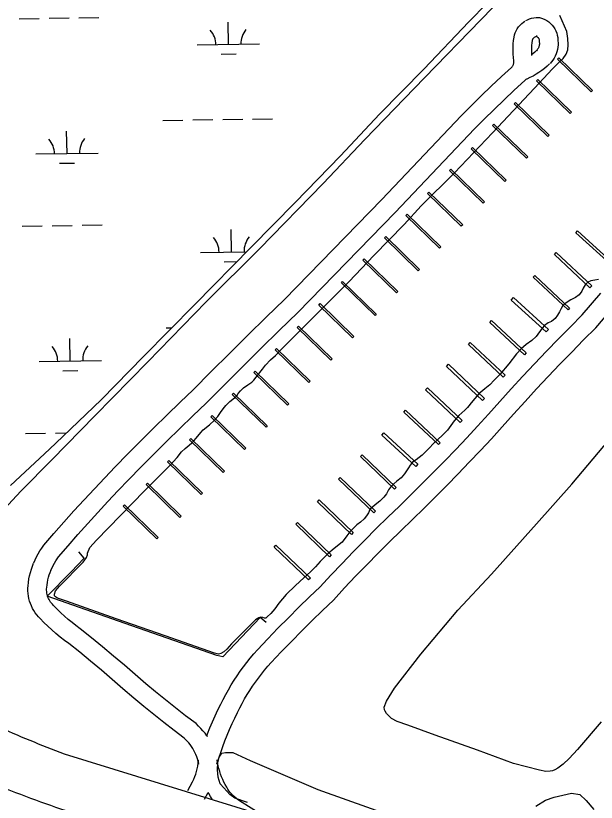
# Model space of a CAD drawing. Extents: x 3823584 to 3861785, y 301729 to 327625.
# Drawn here: x 3833950 to 3834881, y 322590 to 323851 of the extents above; entities that cross this region are included whole.
import ezdxf

# ---------------------------------------------------------------- set-up
doc = ezdxf.new("R2010")
doc.units = 0
for name, color, linetype in [('V-CHAN-DOCK', 7, 'Continuous'), ('V-ROAD-CNTR', 7, 'Continuous'), ('V-RRAP-FSHR', 7, 'Continuous'), ('V-TOPO-SHOR', 7, 'Continuous'), ('V-WETL-SWMP', 7, 'Continuous')]:
    doc.layers.add(name, color=color, linetype=linetype)

msp = doc.modelspace()

# ---------------------------------------------------------------- linework, layer by layer
at = {"layer": 'V-CHAN-DOCK'}
for points in [[(3834821, 323783.4), (3834875, 323730.9), (3834872.9, 323728.8), (3834818.9, 323781.2)], [(3834787.2, 323748.8), (3834841.2, 323696.3), (3834839.1, 323694.2), (3834785.1, 323746.6)], [(3834751.6, 323712.1), (3834805.6, 323659.7), (3834803.5, 323657.5), (3834749.5, 323709.9)], [(3834717, 323677), (3834771, 323624.6), (3834768.9, 323622.4), (3834714.8, 323674.8)], [(3834682.4, 323639.7), (3834736.5, 323587.3), (3834734.4, 323585.1), (3834680.3, 323637.6)], [(3834647.8, 323605), (3834701.9, 323552.6), (3834699.8, 323550.4), (3834645.7, 323602.9)], [(3834612.7, 323568.2), (3834666.8, 323515.8), (3834664.6, 323513.6), (3834610.6, 323566.1)], [(3834577.6, 323532.7), (3834631.7, 323480.2), (3834629.5, 323478), (3834575.5, 323530.5)], [(3834908.7, 323448.3), (3834848.4, 323503.1), (3834851.1, 323506.1), (3834911.4, 323451.2)], [(3834543.7, 323496.8), (3834597.7, 323444.3), (3834595.6, 323442.1), (3834541.6, 323494.6)], [(3834870.7, 323414.7), (3834813.8, 323467.9), (3834816.9, 323471.2), (3834873.8, 323417.9)], [(3834508.7, 323461.3), (3834562.7, 323408.8), (3834560.6, 323406.6), (3834506.6, 323459.1)], [(3834835.8, 323379.3), (3834780, 323431.9), (3834782.4, 323434.4), (3834838.3, 323381.9)], [(3834474.3, 323424.9), (3834528.3, 323372.4), (3834526.2, 323370.2), (3834472.2, 323422.7)], [(3834800.7, 323344), (3834744.5, 323395.1), (3834748.1, 323399.1), (3834804.3, 323348)], [(3834438.3, 323389.3), (3834492.3, 323336.8), (3834490.2, 323334.7), (3834436.2, 323387.1)], [(3834765.9, 323307.3), (3834710.3, 323359.1), (3834713.2, 323362.2), (3834768.8, 323310.4)], [(3834403.3, 323353.3), (3834457.3, 323300.8), (3834455.2, 323298.7), (3834401.2, 323351.1)], [(3834368.4, 323317.5), (3834422.4, 323265), (3834420.3, 323262.9), (3834366.3, 323315.3)], [(3834731.6, 323271.2), (3834675.9, 323323.6), (3834679, 323327), (3834734.8, 323274.6)], [(3834698.4, 323233.9), (3834640.9, 323288.6), (3834644.1, 323292), (3834701.6, 323237.4)], [(3834334.2, 323281.1), (3834388.2, 323228.7), (3834386.1, 323226.5), (3834332, 323278.9)], [(3834662.9, 323198.6), (3834607, 323251.2), (3834610.1, 323254.5), (3834665.9, 323201.9)], [(3834299.4, 323245.9), (3834353.5, 323193.5), (3834351.4, 323191.3), (3834297.3, 323243.7)], [(3834628, 323163.2), (3834572.4, 323215.5), (3834575.3, 323218.5), (3834630.8, 323166.3)], [(3834264.9, 323209.9), (3834319, 323157.5), (3834316.9, 323155.3), (3834262.8, 323207.8)], [(3834591.9, 323128.2), (3834537, 323178.6), (3834540.2, 323182.1), (3834595.1, 323131.7)], [(3834230.7, 323173), (3834284.8, 323120.6), (3834282.6, 323118.4), (3834228.6, 323170.9)], [(3834557.3, 323091.6), (3834502.8, 323143.9), (3834505.7, 323146.9), (3834560.2, 323094.5)], [(3834195.5, 323137.9), (3834249.5, 323085.5), (3834247.4, 323083.3), (3834193.4, 323135.8)], [(3834524.1, 323053.6), (3834467.4, 323107.7), (3834470.1, 323110.5), (3834526.8, 323056.4)], [(3834161.2, 323101.2), (3834215.2, 323048.7), (3834213.1, 323046.5), (3834159.1, 323099)], [(3834124.5, 323066.9), (3834178.5, 323014.4), (3834176.4, 323012.2), (3834122.4, 323064.7)], [(3834488.3, 323019.1), (3834434, 323071.4), (3834436.9, 323074.5), (3834491.2, 323022.1)], [(3834453.2, 322983.2), (3834399.1, 323035.4), (3834401.9, 323038.4), (3834456.1, 322986.2)], [(3834419.7, 322946.2), (3834364.6, 322998.7), (3834367.4, 323001.7), (3834422.5, 322949.2)]]:
    msp.add_lwpolyline(points, close=True, dxfattribs=at)
at = {"layer": 'V-ROAD-CNTR'}
for points in [[(3834767.9, 323843.2), (3834770.5, 323844.6), (3834773.9, 323846), (3834777.4, 323847), (3834781, 323847.7), (3834784.6, 323848.1), (3834789.9, 323848.1), (3834794.9, 323846.5), (3834798.4, 323845.1), (3834801.6, 323843.3), (3834804.7, 323841.2), (3834807.5, 323838.8), (3834810.1, 323836.1), (3834812.4, 323833.2), (3834814.4, 323830.1), (3834816.1, 323826.8), (3834817.5, 323823.3), (3834818.5, 323819.8), (3834819.2, 323816.1), (3834819.5, 323812.4), (3834819.4, 323810.3), (3834819.7, 323808.1), (3834819.7, 323804.3), (3834819.4, 323800.6), (3834818.9, 323796.9), (3834818, 323793.2), (3834816.8, 323789.7), (3834815.3, 323786.3), (3834813.5, 323783), (3834811.5, 323779.8), (3834809.2, 323776.9), (3834807.1, 323774.6)], [(3833979, 322973.8), (3833981, 322978.5), (3833983.4, 322983.3), (3833986, 322988), (3833988.8, 322992.7), (3833991.7, 322997.2), (3833995.1, 323001.8), (3834011.3, 323020.6), (3834027.2, 323038.8), (3834043.4, 323056.8), (3834059.7, 323074.7), (3834076.1, 323092.5), (3834092.7, 323110.1), (3834109.5, 323127.5), (3834129.9, 323148.5), (3834150.6, 323169.4), (3834171.4, 323190.2), (3834192.4, 323210.7), (3834213.5, 323231.1), (3834234.6, 323251), (3834263.5, 323280.2), (3834292.8, 323309.4), (3834322.1, 323338.5), (3834351.6, 323367.5), (3834381.1, 323396.1), (3834537, 323556.3), (3834664.2, 323690.4), (3834680.2, 323706.5), (3834696.4, 323722.4), (3834712.7, 323738), (3834729.2, 323753.5), (3834745.3, 323768.2), (3834746.1, 323769), (3834746.7, 323769.9), (3834747.3, 323770.8), (3834747.8, 323771.8), (3834748.2, 323772.9), (3834748.5, 323773.9), (3834748.7, 323775), (3834748.8, 323776.1), (3834748.8, 323777.3), (3834748.7, 323778.9), (3834748.1, 323783.8), (3834747.6, 323789.2), (3834747.5, 323794.7), (3834747.5, 323800.2), (3834747.8, 323805.7), (3834748.4, 323811.1), (3834749.2, 323816.8), (3834750, 323820.2), (3834751.1, 323823.7), (3834752.5, 323827), (3834754.3, 323830.2), (3834756.4, 323833.2), (3834758.8, 323836), (3834761.4, 323838.6), (3834764.2, 323840.9), (3834766.7, 323842.5)], [(3834777.9, 323787.5), (3834777.6, 323790.9), (3834777.5, 323795), (3834777.5, 323799.2), (3834777.7, 323803.4), (3834778.2, 323807.5), (3834778.7, 323811.4), (3834778.9, 323812.3), (3834779.2, 323813), (3834779.5, 323813.7), (3834779.8, 323814.4), (3834780.3, 323815), (3834780.8, 323815.6), (3834781.3, 323816.1), (3834781.9, 323816.6), (3834783.1, 323817.4)], [(3834781.9, 323816.7), (3834783.2, 323817.4), (3834783.9, 323817.7), (3834784.6, 323817.9), (3834785.4, 323818), (3834786.1, 323818.1), (3834785.3, 323818.1), (3834784.5, 323818.4), (3834785.2, 323818.1), (3834785.8, 323817.7), (3834786.4, 323817.3), (3834787, 323816.8), (3834787.6, 323816.3), (3834788, 323815.7), (3834788.4, 323815), (3834788.8, 323814.4), (3834789, 323813.7), (3834789.3, 323812.9), (3834789.4, 323812.2), (3834789.4, 323811.5), (3834789.4, 323809.1), (3834789.7, 323806.4), (3834789.7, 323805.2), (3834789.6, 323804), (3834789.4, 323802.8), (3834789.1, 323801.6), (3834788.7, 323800.4), (3834788.3, 323799.3), (3834787.7, 323798.3), (3834787, 323797.2), (3834786.3, 323796.3), (3834785, 323794.9)], [(3834785.9, 323795.8), (3834782.6, 323792.7), (3834779.3, 323790), (3834777.2, 323788.4)], [(3834806.2, 323773.7), (3834802.3, 323770.2), (3834798.1, 323766.6), (3834793.7, 323763.2), (3834789.1, 323760.1), (3834784.4, 323757.1), (3834779.6, 323754.3), (3834774.7, 323751.8), (3834769.6, 323749.5), (3834767.8, 323748.8)], [(3834006.5, 322961.8), (3834008.3, 322965.8), (3834010.1, 322969.5), (3834012, 322973.2), (3834014.2, 322976.7), (3834016.4, 322980.1), (3834018.6, 322983.2), (3834033.9, 323000.9), (3834049.7, 323018.9), (3834065.6, 323036.7), (3834081.7, 323054.4), (3834098, 323072), (3834114.5, 323089.4), (3834131.1, 323106.7), (3834151.4, 323127.6), (3834171.8, 323148.3), (3834192.4, 323168.8), (3834213.3, 323189.2), (3834234.2, 323209.3), (3834255.6, 323229.6), (3834284.8, 323259), (3834313.9, 323288.2), (3834343.2, 323317.2), (3834372.6, 323346), (3834402.3, 323374.9), (3834558.6, 323535.6), (3834685.7, 323669.5), (3834701.4, 323685.2), (3834717.3, 323700.8), (3834733.3, 323716.2), (3834749.6, 323731.4), (3834766.7, 323747), (3834769.3, 323749.9)], [(3834256.3, 322696), (3834257.5, 322699.2), (3834261.4, 322708.9), (3834265.5, 322718.6), (3834269.8, 322728.2), (3834274.3, 322737.7), (3834278.9, 322747), (3834282.7, 322754.7), (3834286.8, 322762.5), (3834291.1, 322770.2), (3834295.5, 322777.8), (3834300.2, 322785.2), (3834305, 322792.6), (3834310, 322799.8), (3834315.2, 322806.9), (3834320.6, 322813.9), (3834326.1, 322820.8), (3834331.8, 322827.5), (3834337.7, 322834), (3834354.1, 322851.5), (3834370.6, 322868.6), (3834387.3, 322885.6), (3834404.2, 322902.4), (3834421.2, 322919), (3834438.1, 322935), (3834455.4, 322953.8), (3834473.3, 322972.7), (3834491.4, 322991.5), (3834509.7, 323010.1), (3834528.1, 323028.5), (3834546.8, 323046.7), (3834565.5, 323064.7), (3834583.9, 323082.6), (3834602, 323100.6), (3834620.1, 323118.8), (3834638, 323137.1), (3834655.7, 323155.6), (3834673.3, 323174.2), (3834690.7, 323193), (3834708, 323211.8), (3834726.1, 323232.3), (3834744.6, 323252.7), (3834763.2, 323272.9), (3834782, 323293), (3834801, 323312.9), (3834820.2, 323332.6), (3834839.5, 323352.2), (3834858.5, 323371.1), (3834888.1, 323405.9)], [(3834272.8, 322651.5), (3834275.5, 322660.3), (3834278.7, 322669.7), (3834282, 322679), (3834285.5, 322688.3), (3834289.1, 322697.5), (3834293, 322706.6), (3834297.1, 322715.7), (3834301.3, 322724.6), (3834305.8, 322733.6), (3834309.5, 322741.1), (3834313.2, 322748.2), (3834317.1, 322755.3), (3834321.2, 322762.2), (3834325.5, 322769.1), (3834329.9, 322775.8), (3834334.5, 322782.4), (3834339.2, 322788.9), (3834344.2, 322795.3), (3834349.2, 322801.6), (3834354.5, 322807.8), (3834359.8, 322813.8), (3834375.8, 322830.8), (3834392.1, 322847.7), (3834408.6, 322864.5), (3834425.2, 322881), (3834442, 322897.4), (3834459.4, 322914), (3834477.3, 322933.3), (3834495, 322952), (3834512.9, 322970.6), (3834531, 322989), (3834549.2, 323007.2), (3834567.7, 323025.2), (3834586.4, 323043.1), (3834604.9, 323061.2), (3834623.2, 323079.4), (3834641.5, 323097.7), (3834659.5, 323116.2), (3834677.4, 323134.9), (3834695.2, 323153.7), (3834712.8, 323172.6), (3834730.3, 323191.7), (3834748.5, 323212.2), (3834766.8, 323232.4), (3834785.2, 323252.5), (3834803.8, 323272.4), (3834822.6, 323292.1), (3834841.6, 323311.6), (3834860.7, 323331), (3834880.5, 323350.7), (3834910.9, 323386.4)], [(3834243.6, 322651.6), (3834242.7, 322655.6), (3834241.7, 322659.2), (3834240.5, 322662.7), (3834239.1, 322666.1), (3834237.5, 322669.5), (3834235.8, 322672.8), (3834234, 322676), (3834231.9, 322679.1), (3834229.8, 322682.1), (3834227.4, 322685), (3834225, 322687.7), (3834222.4, 322690.4), (3834219.9, 322692.7), (3834204, 322704.7), (3834187.7, 322717.4), (3834171.4, 322730.3), (3834155.3, 322743.3), (3834139.2, 322756.6), (3834122, 322771.8), (3834104.8, 322786.6), (3834087.5, 322801.3), (3834070.1, 322815.7), (3834052.6, 322830.1), (3834035, 322844.1), (3834028.3, 322849.1), (3834021.4, 322854.6), (3834014.6, 322860.2), (3834008, 322866), (3834001.5, 322872), (3833995.2, 322878.2), (3833989.2, 322884.3), (3833986.6, 322887), (3833983.9, 322890.1), (3833981.4, 322893.5), (3833979.1, 322897), (3833977, 322900.6), (3833975.2, 322904.4), (3833973.6, 322908.2), (3833972.3, 322912.2), (3833971.2, 322916.2), (3833970.4, 322920.3), (3833969.9, 322924.5), (3833969.6, 322928.7), (3833969.6, 322932.8), (3833969.9, 322936.9), (3833970.5, 322942.3), (3833971.3, 322947.7), (3833972.4, 322952.9), (3833973.7, 322958.2), (3833975.2, 322963.4), (3833976.9, 322968.5), (3833978.8, 322973.2)], [(3834257.4, 322694.9), (3834256.6, 322696.1), (3834253.6, 322700.3), (3834250.3, 322704.3), (3834246.9, 322708.2), (3834243.3, 322711.9), (3834239.2, 322715.7), (3834222.3, 322728.5), (3834206.2, 322741), (3834190.2, 322753.7), (3834174.3, 322766.6), (3834158.7, 322779.5), (3834141.7, 322794.4), (3834124.3, 322809.4), (3834106.8, 322824.2), (3834089.2, 322838.9), (3834071.4, 322853.4), (3834053.3, 322867.8), (3834046.6, 322872.9), (3834040.3, 322877.9), (3834034.1, 322883), (3834028.1, 322888.3), (3834022.2, 322893.7), (3834016.4, 322899.4), (3834010.7, 322905.3), (3834008.8, 322907.3), (3834007.3, 322909), (3834005.9, 322910.8), (3834004.7, 322912.6), (3834003.6, 322914.6), (3834002.6, 322916.6), (3834001.8, 322918.7), (3834001, 322920.8), (3834000.5, 322923), (3834000, 322925.2), (3833999.7, 322927.4), (3833999.6, 322929.7), (3833999.6, 322931.9), (3833999.7, 322934.3), (3834000.2, 322938.3), (3834000.8, 322942.3), (3834001.7, 322946.4), (3834002.6, 322950.4), (3834003.8, 322954.3), (3834005.1, 322958.2), (3834006.7, 322962.4)], [(3834878.4, 322404), (3834455.8, 322534.8), (3834028, 322666.7)], [(3834226.3, 322608.4), (3834233.6, 322622.6), (3834235.5, 322626.6), (3834237.2, 322630.7), (3834238.7, 322634.9), (3834240, 322639.1), (3834241.1, 322643.4), (3834242.1, 322647.8), (3834242.8, 322652.2), (3834243.3, 322656.9)], [(3834243.8, 322650.7), (3834243.4, 322652.7)], [(3834272.9, 322651), (3834273.1, 322653.3)], [(3834346.4, 322568.4), (3834308.7, 322592.1), (3834305.9, 322594), (3834303.3, 322596.1), (3834300.8, 322598.2), (3834298.4, 322600.5), (3834296.2, 322603), (3834294, 322605.5), (3834292, 322608.1), (3834290.2, 322610.9), (3834288.4, 322613.9), (3834286, 322618), (3834283.9, 322622.1), (3834282, 322626.2), (3834280.2, 322630.5), (3834278.6, 322634.8), (3834277.1, 322639.2), (3834275.9, 322643.6), (3834274.8, 322648.1), (3834273.8, 322652.7), (3834273, 322657.5)], [(3834252.9, 322594.6), (3834258.5, 322605.5)], [(3834265.8, 322593.4), (3834264.9, 322594.7), (3834262.5, 322598.7), (3834259.7, 322603.7), (3834258.8, 322605.2)]]:
    msp.add_lwpolyline(points, dxfattribs=at)
for points in [[(3834028, 322666.7), (3833918.9, 322711.9), (3833773.3, 322788.5), (3833611.4, 322886.2), (3833470.2, 322994), (3833328.2, 323129.7), (3833228, 323245.6)], [(3833210.7, 323100), (3833277.1, 323029.9), (3833422.9, 322912.2), (3833667.5, 322740), (3833774.3, 322683.4), (3833925.7, 322614.9), (3834054.5, 322568.1), (3834158.2, 322534)], [(3834030.3, 322506.7), (3833873.4, 322570.2), (3833646.8, 322687), (3833491.9, 322793.7), (3833324.4, 322924.2), (3833185.3, 323057.7)]]:
    msp.add_spline(points, degree=3, dxfattribs=at)
at = {"layer": 'V-RRAP-FSHR'}
msp.add_lwpolyline([(3834351.6, 322877.7), (3834342, 322885.8), (3834282, 322823), (3834272.6, 322825.2), (3834136.2, 322872.5), (3834000.7, 322920.3), (3834038.7, 322959.1), (3834060, 322981.2), (3834051.3, 322991.1)], dxfattribs=at)
at = {"layer": 'V-TOPO-SHOR'}
for points in [[(3833941.6, 323097.9), (3834004.4, 323155.8), (3834025.5, 323176.1), (3834087.8, 323235.5), (3834155.1, 323304.7), (3834237.3, 323387.9), (3834327.6, 323480.1), (3834398.1, 323551.7), (3834470.9, 323626.3), (3834533.3, 323693.4), (3834604.7, 323765.1), (3834676.5, 323841), (3834735.4, 323901.8), (3834744.5, 323910.7), (3834748.5, 323915.6), (3834749.7, 323918.9), (3834750.3, 323921.8), (3834749, 323928.8), (3834747.5, 323943.6), (3834756.9, 323935), (3834765, 323928.1), (3834774, 323920.6), (3834782.7, 323911.9)], [(3834782.7, 323911.9), (3834774.3, 323912.6), (3834767.4, 323911.4), (3834762.1, 323910.5), (3834759.6, 323909.7), (3834754.6, 323905.6), (3834695.9, 323844.7), (3834605.5, 323751.4), (3834510.1, 323652.3), (3834443, 323582.2), (3834341.2, 323477.1), (3834255.4, 323392.4), (3834161.7, 323296.2), (3834076.9, 323209.1), (3834008.5, 323139.1), (3833958.2, 323088.6), (3833917.4, 323045.4)], [(3834358.6, 323299.2), (3834366.4, 323306.2), (3834374.9, 323314.8), (3834384.5, 323324.5), (3834427, 323366.9), (3834484.6, 323424.6), (3834524.5, 323466.7), (3834573.2, 323516), (3834600.4, 323546.2), (3834653.7, 323599), (3834714.6, 323663.2), (3834781.8, 323734.9), (3834810.9, 323765.9), (3834822.7, 323777.7), (3834827.7, 323782.6), (3834832.8, 323789.5), (3834835.3, 323796.5), (3834836.2, 323804.2), (3834835.2, 323814.7), (3834833.7, 323825.9), (3834822.4, 323851.6)], [(3834884.5, 323428.2), (3834878.5, 323427), (3834872.4, 323425.7), (3834867.6, 323423.7), (3834863.1, 323419.5), (3834860.1, 323414), (3834857.8, 323409.1), (3834853.4, 323403.3), (3834847.6, 323399.2), (3834840, 323395.5), (3834832.9, 323390.6), (3834827.3, 323386.2), (3834824.5, 323381.6), (3834822.1, 323376.4), (3834819, 323370.8), (3834814.9, 323365.4), (3834809.2, 323360.8), (3834803.8, 323358.4), (3834797.8, 323354.3), (3834794, 323349.8), (3834784.8, 323336.6), (3834777.8, 323330.2), (3834768.5, 323323.7), (3834760.4, 323316.6), (3834753.1, 323308.9), (3834740.6, 323292.9), (3834726.3, 323275.8), (3834717.3, 323266.4), (3834710.1, 323259.1), (3834702.2, 323252.7), (3834692.9, 323244.8), (3834686.1, 323237.1), (3834680.5, 323230.4), (3834676.4, 323225.2), (3834674.5, 323222.9), (3834670.1, 323218.2), (3834660.6, 323209.7), (3834653.2, 323201.2), (3834647.8, 323194), (3834642.5, 323186.5), (3834635.2, 323179), (3834626.2, 323170.9), (3834619.4, 323164.4), (3834613.6, 323157.9), (3834602, 323146.3), (3834592.3, 323139), (3834586.3, 323134.8), (3834582.4, 323130.3), (3834580.1, 323126.2), (3834576.9, 323121.2), (3834573.5, 323116.1), (3834568, 323110.2), (3834561.3, 323104.7), (3834556.2, 323100.2), (3834550.8, 323095.1), (3834547.6, 323090.5), (3834544.4, 323084.3), (3834540.6, 323078.9), (3834533.8, 323072.3), (3834526.6, 323066.9), (3834522, 323062.8), (3834517.9, 323059), (3834515.6, 323053.8), (3834512.8, 323049.1), (3834509, 323044.3), (3834503.1, 323039.1), (3834496.8, 323034.5), (3834485.7, 323023.1), (3834481.2, 323016.7), (3834473.7, 323006.7), (3834460.9, 322996.7), (3834450.7, 322988.1), (3834444.1, 322981.7), (3834438.4, 322975.8), (3834430.5, 322967.3), (3834422.6, 322959.3), (3834412.1, 322949.5), (3834398.7, 322937.4)], [(3834398.7, 322937.4), (3834383.7, 322922.7), (3834372.2, 322908.9), (3834365.5, 322899.8), (3834359.3, 322892.4), (3834353.5, 322886.9), (3834350.9, 322884.8), (3834349, 322884.8), (3834346.1, 322885.8), (3834343.3, 322886.3), (3834339.7, 322885.5), (3834334.7, 322882), (3834316.3, 322864.1), (3834296.3, 322843.9), (3834288.4, 322834.9), (3834284, 322831), (3834279.2, 322828.2), (3834275.4, 322827.4), (3834268.8, 322829), (3834189.6, 322856.6), (3834111, 322883.9), (3834031.6, 322911.9), (3834017.3, 322917), (3834013.6, 322919), (3834012.3, 322920.5), (3834012.3, 322923.5), (3834013.9, 322928.5), (3834020.3, 322936), (3834058, 322974.8), (3834063.5, 322982), (3834065, 322986.2), (3834065.4, 322989.1), (3834069.1, 322998.1), (3834079.8, 323010.1), (3834156.7, 323089.1), (3834196.8, 323129.2), (3834208.7, 323142.6), (3834215.7, 323151.4), (3834221.5, 323157.1), (3834228, 323162.3), (3834232.5, 323165.9), (3834235.8, 323169.1), (3834239.2, 323173.3), (3834246.8, 323182.9), (3834250.8, 323186.8), (3834260.9, 323195.2), (3834268.7, 323202.4), (3834274, 323208.2), (3834278.4, 323214.6), (3834282.7, 323220.8), (3834287.1, 323225.7), (3834293.4, 323232.2), (3834298.4, 323236), (3834301.5, 323238.8), (3834304.4, 323241.7), (3834307, 323245.3), (3834310.4, 323249.6), (3834315.3, 323254.2), (3834322.5, 323259.2), (3834328.4, 323263.2), (3834331.8, 323266.6), (3834335.8, 323271.5), (3834345.7, 323284.1), (3834350.7, 323290.7), (3834358.6, 323299.2)], [(3834888.9, 322718.5), (3834851.1, 322674.4), (3834837.8, 322659.6), (3834828, 322650.8), (3834819.6, 322644.4), (3834814.5, 322641.5), (3834810.8, 322640.1), (3834806.9, 322639.3), (3834799.9, 322639.2), (3834789.9, 322640.9), (3834748.3, 322651.7), (3834690.3, 322673), (3834622.7, 322697.3), (3834578.8, 322713.3), (3834561.6, 322719.3), (3834552.4, 322724.2), (3834547.2, 322729.2), (3834544.6, 322732), (3834542.4, 322735.5), (3834541.3, 322738.1), (3834541.1, 322742.2), (3834544.6, 322751.6), (3834557.3, 322772.4), (3834599.5, 322827.3), (3834659.2, 322897.7), (3834712.9, 322955.3), (3834785.4, 323036.2), (3834841.6, 323100), (3834901.6, 323170.7)]]:
    msp.add_lwpolyline(points, dxfattribs=at)
at = {"layer": 'V-WETL-SWMP'}
for p, q in [((3834003.5, 323846.9), (3834035.5, 323847.4)), ((3834051.5, 323847.6), (3834083.5, 323848.1)), ((3833955.5, 323846.2), (3833987.5, 323846.7)), ((3834291, 323804.9), (3834290.5, 323840.9)), ((3834241, 323804.1), (3834341, 323805.7)), ((3834279.3, 323789.3), (3834303.3, 323789.7)), ((3834186.1, 323683.2), (3834218.1, 323683.7)), ((3834234.1, 323683.9), (3834266, 323684.4)), ((3834282, 323684.7), (3834314, 323685.2)), ((3834330, 323685.4), (3834362, 323685.9)), ((3834032.3, 323630.1), (3834031.7, 323666.1)), ((3833982.3, 323629.3), (3834082.3, 323630.8)), ((3834020.5, 323614.5), (3834044.5, 323614.8)), ((3833960.6, 323513.5), (3833992.6, 323514)), ((3834008.6, 323514.3), (3834040.6, 323514.8)), ((3834056.6, 323515), (3834088.6, 323515.5)), ((3834296.2, 323472.3), (3834295.6, 323508.3)), ((3834246.2, 323471.5), (3834320.3, 323472.6)), ((3834284.4, 323456.6), (3834304.9, 323457)), ((3834191.2, 323350.6), (3834200.6, 323350.7)), ((3834037.4, 323297.4), (3834036.8, 323333.4)), ((3833987.4, 323296.7), (3834087.4, 323298.2)), ((3834025.6, 323281.8), (3834049.6, 323282.2)), ((3833965.8, 323180.9), (3833997.8, 323181.4)), ((3834013.8, 323181.6), (3834031.5, 323181.9))]:
    msp.add_line(p, q, dxfattribs=at)
for points in [[(3834735.4, 323901.8), (3834676.5, 323841), (3834604.7, 323765.1), (3834533.3, 323693.4), (3834470.9, 323626.3), (3834398.1, 323551.7), (3834327.6, 323480.1), (3834237.3, 323387.9), (3834155.1, 323304.7), (3834087.8, 323235.5), (3834025.5, 323176.1), (3834004.4, 323155.8), (3833941.6, 323097.9)], [(3834321.8, 322589.1), (3834301.3, 322596.3), (3834293.4, 322601.9), (3834283.6, 322612.6), (3834278.1, 322619), (3834274.6, 322629.7), (3834273.5, 322641.5), (3834274.4, 322653), (3834276.4, 322661.7), (3834280.8, 322668.4), (3834286.3, 322669.5), (3834298.2, 322669.5), (3834326.2, 322656.6), (3834434.6, 322610.2), (3834558.9, 322566)], [(3834783.9, 322583.3), (3834799.8, 322593), (3834813.7, 322597.7), (3834841.4, 322604.3), (3834854.8, 322602.2), (3834865, 322592.3), (3834877.2, 322578)]]:
    msp.add_lwpolyline(points, dxfattribs=at)
for centre, start, end in [((3834235.8, 323804.5), 0.1115, 41.6552), ((3834346.3, 323806.2), 140.1115, 181.6552), ((3833977, 323629.7), 0.1115, 41.6552), ((3834087.5, 323631.4), 140.1115, 181.6552), ((3834240.9, 323471.9), 0.1115, 41.6552), ((3834351.4, 323473.6), 140.1115, 181.6552), ((3833982.2, 323297.1), 0.1115, 41.6552), ((3834092.6, 323298.8), 140.1115, 181.6552)]:
    msp.add_arc(centre, 35.2, start, end, dxfattribs=at)

doc.saveas('drawing.dxf')
